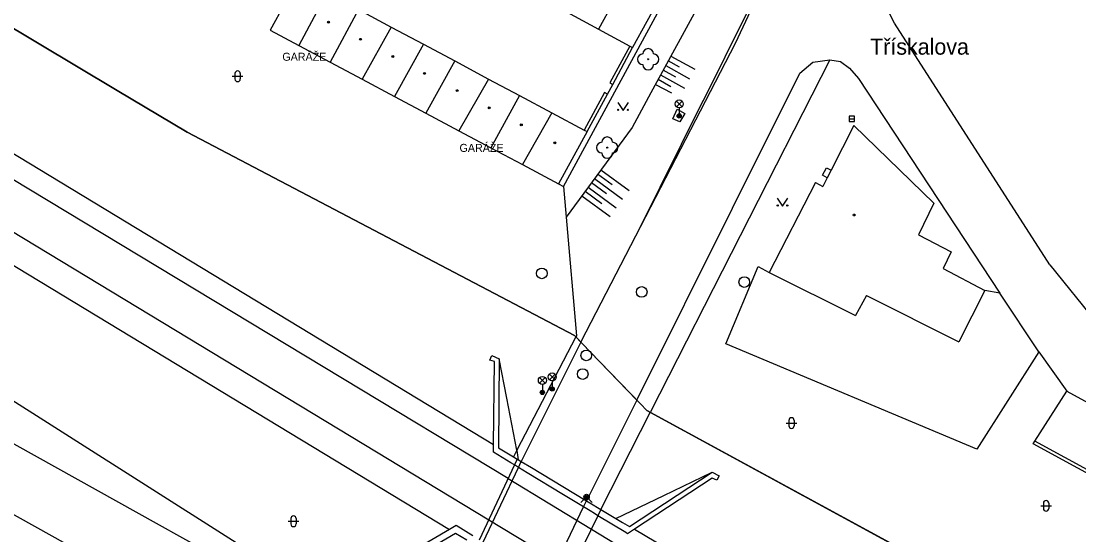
# Model space of a CAD drawing. Extents: x -598233 to -596890, y -1157848 to -1156431.
# Drawn here: x -597102.5 to -597003.4, y -1157740.3 to -1157692.2 of the extents above; entities that cross this region are included whole.
import ezdxf

# ---------------------------------------------------------------- set-up
doc = ezdxf.new("R2010")
doc.units = 0
for name, color, linetype in [('Level 1', 7, 'Continuous'), ('Level 10', 7, 'Continuous'), ('Level 11', 7, 'Continuous'), ('Level 13', 7, 'Continuous'), ('Level 14', 7, 'Continuous'), ('Level 15', 7, 'Continuous'), ('Level 22', 7, 'Continuous'), ('Level 27', 7, 'Continuous'), ('Level 31', 7, 'Continuous'), ('Level 33', 7, 'Continuous'), ('Level 36', 7, 'Continuous'), ('Level 39', 7, 'Continuous'), ('Level 41', 7, 'Continuous'), ('Level 49', 7, 'Continuous'), ('Level 5', 7, 'Continuous'), ('Level 51', 7, 'Continuous'), ('Level 7', 7, 'Continuous'), ('Level 8', 7, 'Continuous'), ('Level 9', 7, 'Continuous'), ('Vrstva 54', 7, 'Continuous'), ('Vrstva 60', 7, 'Continuous')]:
    doc.layers.add(name, color=color, linetype=linetype)

msp = doc.modelspace()

# ---------------------------------------------------------------- linework, layer by layer
at = {"layer": 'Level 1'}
msp.add_lwpolyline([(-597050.53, -1157721.73), (-597049.19, -1157723.13), (-597044.82, -1157727.67), (-597044.48, -1157728.02), (-597043.89, -1157728.64), (-597027.56, -1157737.52), (-596966.78, -1157770.59), (-596991, -1157796.97), (-596991.35, -1157797.35), (-596994.58, -1157800.82), (-596995.24, -1157801.52), (-596996.93, -1157803.34), (-596995.36, -1157804.01)], dxfattribs=at)
msp.add_lwpolyline([(-597050.53, -1157721.73), (-597049.19, -1157723.13), (-597044.82, -1157727.67), (-597044.48, -1157728.02), (-597043.89, -1157728.64), (-597027.56, -1157737.52), (-596966.78, -1157770.59), (-596991, -1157796.97), (-596991.35, -1157797.35), (-596994.58, -1157800.82), (-596995.24, -1157801.52), (-596996.93, -1157803.34), (-596995.36, -1157804.01)], dxfattribs=at)
at = {"layer": 'Level 10'}
for points in [[(-597020.68, -1157692.36), (-597022.02, -1157689.67), (-597022.04, -1157688.1)], [(-597050.02, -1157722.18), (-597035.59, -1157694.21), (-597034.14, -1157691.17)], [(-597006.13, -1157715), (-597020.68, -1157692.36)], [(-597029.54, -1157697.04), (-597028.33, -1157696), (-597026.75, -1157695.78)], [(-597026.75, -1157695.78), (-597025.74, -1157695.95), (-597024.88, -1157696.55), (-597024.05, -1157697.53)], [(-597044.82, -1157727.67), (-597035.87, -1157709.68), (-597029.54, -1157697.04)], [(-597044.82, -1157727.67), (-597035.87, -1157709.68), (-597029.54, -1157697.04)], [(-597024.05, -1157697.53), (-597010.8, -1157717.64)], [(-597006.13, -1157715), (-597001.79, -1157720.36), (-597000.29, -1157721.86), (-596996.67, -1157724.98)], [(-597050.02, -1157722.18), (-597055.6599, -1157733.4099)], [(-597050.02, -1157722.18), (-597055.6599, -1157733.4099)], [(-597007.15, -1157723.14), (-597004.53, -1157726.84)], [(-597007.54, -1157731.5), (-597004.53, -1157726.84)], [(-597044.82, -1157727.67), (-597049.54, -1157737.09)], [(-596996.81, -1157731.04), (-596999.44, -1157735.9099), (-597007.54, -1157731.5)], [(-597055.92, -1157733.9699), (-597055.6599, -1157733.4099)], [(-597059.23, -1157740.98), (-597055.92, -1157733.9699)], [(-597109.4099, -1157734.92), (-597108.55, -1157735.4), (-597074.83, -1157754.2), (-597072.62, -1157755.3)], [(-597053.19, -1157744.74), (-597049.82, -1157737.67)], [(-597049.82, -1157737.67), (-597049.54, -1157737.09)]]:
    msp.add_lwpolyline(points, dxfattribs=at)
at = {"layer": 'Level 11'}
for points in [[(-597058.24, -1157731.86), (-597398.31, -1157525.73)], [(-597408.72, -1157529.92), (-597062.36, -1157739.78)], [(-597051.69, -1157707.64), (-597041.87, -1157689.53), (-597069.6599, -1157674.45), (-597072.96, -1157680.5), (-597074.59, -1157679.61), (-597075.37, -1157681.09)], [(-597031.2, -1157685.46), (-597032, -1157686.64), (-597033.02, -1157688.41), (-597034.54, -1157691.43), (-597038.61, -1157699.61), (-597038.62, -1157699.63), (-597044.68, -1157711.84)], [(-597026.75, -1157695.78), (-597043.53, -1157728.76)], [(-597047.57, -1157699), (-597047.08, -1157698.09)], [(-597041.44, -1157701.3), (-597041.03, -1157700.39)], [(-597041.03, -1157700.39), (-597040.33, -1157700.81)], [(-597040.33, -1157700.81), (-597040.78, -1157701.58)], [(-597040.78, -1157701.58), (-597041.44, -1157701.3)], [(-597026.98, -1157706.83), (-597027.43, -1157706.6), (-597027.06, -1157705.89), (-597026.62, -1157706.12)], [(-597052.15, -1157707.39), (-597051.69, -1157707.64)], [(-597051.69, -1157707.64), (-597051.44, -1157710.51)], [(-597051.44, -1157710.51), (-597050.48, -1157721.63)], [(-597050.48, -1157721.63), (-597050.53, -1157721.73), (-597056.05, -1157732.36)], [(-597050.48, -1157721.63), (-597050.53, -1157721.73), (-597056.05, -1157732.36)], [(-597056.63, -1157733.54), (-597058.25, -1157732.55), (-597058.24, -1157731.86), (-597058.15, -1157724.06), (-597058.58, -1157723.91), (-597058.4, -1157723.48), (-597057.71, -1157723.79)], [(-597057.71, -1157723.79), (-597057.77, -1157732.14), (-597056.37, -1157732.98)], [(-597056.05, -1157732.36), (-597057, -1157727.48), (-597057.71, -1157723.79)], [(-597048.19, -1157737.9099), (-597043.53, -1157728.76)], [(-597048.19, -1157737.9099), (-597043.53, -1157728.76)], [(-597056.05, -1157732.36), (-597056.37, -1157732.98)], [(-597055.9, -1157733.26), (-597056.04, -1157732.39), (-597056.05, -1157732.36)], [(-597056.29, -1157733.74), (-597059.58, -1157740.77)], [(-597056.29, -1157733.74), (-597056.63, -1157733.54)], [(-597056.37, -1157732.98), (-597056.03, -1157733.18)], [(-597056.03, -1157733.18), (-597056.29, -1157733.74)], [(-597055.92, -1157733.9699), (-597056.29, -1157733.74)], [(-597056.03, -1157733.18), (-597055.9, -1157733.26)], [(-597055.9, -1157733.26), (-597055.6599, -1157733.4099)], [(-597055.6599, -1157733.4099), (-597054.69, -1157733.99)], [(-597049.82, -1157737.67), (-597051.68, -1157736.54), (-597055.1, -1157734.4699), (-597055.92, -1157733.9699)], [(-597054.69, -1157733.99), (-597049.69, -1157737), (-597049.54, -1157737.09)], [(-597037.75, -1157734.41), (-597037.12, -1157734.77), (-597037.31, -1157735.15), (-597037.75, -1157734.99), (-597045.03, -1157739.75), (-597045.68, -1157740.18), (-597045.84, -1157740.08), (-597048.47, -1157738.49)], [(-597046.8, -1157738.75), (-597042.29, -1157736.59), (-597037.75, -1157734.4099)], [(-597046.8, -1157738.75), (-597046.15, -1157739.14), (-597045.49, -1157739.5), (-597037.75, -1157734.4099)], [(-597048.78, -1157738.3), (-597049.19, -1157738.05), (-597049.82, -1157737.67)], [(-597049.54, -1157737.09), (-597048.92, -1157737.4699)], [(-597048.92, -1157737.4699), (-597048.51, -1157737.71)], [(-597048.51, -1157737.71), (-597048.19, -1157737.9099)], [(-597048.4699, -1157738.49), (-597051.9, -1157745.54)], [(-597048.4699, -1157738.49), (-597048.78, -1157738.3)], [(-597048.19, -1157737.9099), (-597048.4699, -1157738.49)], [(-597048.19, -1157737.9099), (-597046.8, -1157738.75)], [(-597060.18, -1157740.39), (-597061.73, -1157739.41), (-597062.36, -1157739.78), (-597071.91, -1157745.37), (-597072.63, -1157744.92), (-597072.89, -1157745.36), (-597071.92, -1157746.07)], [(-597045.03, -1157739.75), (-596974.4, -1157781.68)], [(-597045.03, -1157739.75), (-596974.4, -1157781.68)], [(-597071.92, -1157746.07), (-597061.8, -1157740.12), (-597060.75, -1157740.76)]]:
    msp.add_lwpolyline(points, dxfattribs=at)
at = {"layer": 'Level 13'}
for points in [[(-597056.88, -1157735), (-597308.71, -1157582.98)], [(-597310.5, -1157586.45), (-597058.69, -1157738.87)], [(-597056.88, -1157735), (-597049.08, -1157739.75)], [(-597058.69, -1157738.87), (-597050.94, -1157743.56)], [(-597049.08, -1157739.75), (-596978, -1157783)], [(-597049.08, -1157739.75), (-596978, -1157783)]]:
    msp.add_lwpolyline(points, dxfattribs=at)
at = {"layer": 'Level 14'}
for points in [[(-597038.53, -1157689.77), (-597043.51, -1157698.89)], [(-597043.51, -1157698.89), (-597045.27, -1157702.13)], [(-597045.27, -1157702.13), (-597051.44, -1157710.51)]]:
    msp.add_lwpolyline(points, dxfattribs=at)
at = {"layer": 'Level 15'}
for points in [[(-597040.81, -1157696.46), (-597041.87, -1157695.89)], [(-597041.63, -1157695.45), (-597039.39, -1157696.67)], [(-597042.59, -1157697.2), (-597040.35, -1157698.43)], [(-597041.17, -1157697.4099), (-597042.35, -1157696.76)], [(-597042.11, -1157696.32), (-597039.87, -1157697.55)], [(-597043.07, -1157698.08), (-597041.58, -1157698.89)], [(-597041.62, -1157698.3), (-597042.83, -1157697.64)], [(-597048.19, -1157706.09), (-597045.55, -1157708.03)], [(-597048.78, -1157706.9), (-597046.15, -1157708.84)], [(-597047.12, -1157707.5), (-597048.49, -1157706.5)], [(-597048.1, -1157709.26), (-597049.67, -1157708.11)], [(-597049.38, -1157707.7), (-597046.74, -1157709.64)], [(-597047.65, -1157708.35), (-597049.08, -1157707.3)], [(-597049.9699, -1157708.51), (-597047.33, -1157710.45)]]:
    msp.add_lwpolyline(points, dxfattribs=at)
at = {"layer": 'Level 22'}
for centre in [(-597043.76, -1157695.73), (-597047.59, -1157704.01)]:
    msp.add_circle(centre, 0.05, dxfattribs=at)
for centre, start, end in [((-597044.26, -1157695.73), 90, 270), ((-597043.76, -1157695.23), 0, 180), ((-597043.26, -1157695.73), 270, 90), ((-597043.76, -1157696.23), 180, 0), ((-597047.59, -1157703.51), 0, 180), ((-597048.09, -1157704.01), 90, 270), ((-597047.09, -1157704.01), 270, 90), ((-597047.59, -1157704.51), 180, 0)]:
    msp.add_arc(centre, 0.5, start, end, dxfattribs=at)
at = {"layer": 'Level 27'}
msp.add_line((-597024.93, -1157701.3), (-597024.43, -1157701.3), dxfattribs=at)
msp.add_lwpolyline([(-597024.93, -1157701.55), (-597024.43, -1157701.55), (-597024.43, -1157701.05), (-597024.93, -1157701.05)], close=True, dxfattribs=at)
for centre in [(-597053.7199, -1157715.79), (-597044.36, -1157717.53), (-597034.75, -1157716.6), (-597049.55, -1157723.4699), (-597049.55, -1157723.4699), (-597049.89, -1157725.2199), (-597049.89, -1157725.2199)]:
    msp.add_circle(centre, 0.5, dxfattribs=at)
at = {"layer": 'Level 31'}
msp.add_lwpolyline([(-597050.06, -1157737.26), (-597049.53, -1157736.73), (-597049, -1157737.26)], dxfattribs=at)
for radius in [0.25, 0.18, 0.11]:
    msp.add_circle((-597049.53, -1157736.73), radius, dxfattribs=at)
at = {"layer": 'Level 33'}
for p, q in [((-597041.115, -1157700.18), (-597040.585, -1157699.65)), ((-597041.115, -1157699.65), (-597040.585, -1157700.18)), ((-597040.85, -1157700.29), (-597040.85, -1157701.04)), ((-597053.935, -1157726.08), (-597053.405, -1157725.55)), ((-597053.935, -1157725.55), (-597053.405, -1157726.08)), ((-597053.015, -1157725.76), (-597052.485, -1157725.23)), ((-597053.015, -1157725.23), (-597052.485, -1157725.76)), ((-597052.75, -1157725.87), (-597052.75, -1157726.62)), ((-597053.67, -1157726.19), (-597053.67, -1157726.94))]:
    msp.add_line(p, q, dxfattribs=at)
for centre, radius in [((-597040.85, -1157699.915), 0.375), ((-597040.85, -1157701.04), 0.2), ((-597040.85, -1157701.04), 0.1445), ((-597040.85, -1157701.04), 0.0876), ((-597053.67, -1157725.815), 0.375), ((-597052.75, -1157725.495), 0.375), ((-597053.67, -1157726.94), 0.2), ((-597053.67, -1157726.94), 0.1445), ((-597053.67, -1157726.94), 0.0876), ((-597052.75, -1157726.62), 0.2), ((-597052.75, -1157726.62), 0.1445), ((-597052.75, -1157726.62), 0.0876)]:
    msp.add_circle(centre, radius, dxfattribs=at)
at = {"layer": 'Level 36'}
for p, q in [((-597082.466, -1157697.076), (-597082.466, -1157697.576)), ((-597081.966, -1157697.076), (-597081.966, -1157697.576)), ((-597082.716, -1157697.326), (-597081.716, -1157697.326)), ((-597030.826, -1157729.816), (-597029.826, -1157729.816)), ((-597030.576, -1157729.566), (-597030.576, -1157730.066)), ((-597030.076, -1157729.566), (-597030.076, -1157730.066)), ((-597006.9759, -1157737.566), (-597005.9759, -1157737.566)), ((-597006.7259, -1157737.316), (-597006.7259, -1157737.816)), ((-597006.2259, -1157737.316), (-597006.2259, -1157737.816)), ((-597077.236, -1157738.766), (-597077.236, -1157739.266)), ((-597076.736, -1157738.766), (-597076.736, -1157739.266)), ((-597077.486, -1157739.016), (-597076.486, -1157739.016))]:
    msp.add_line(p, q, dxfattribs=at)
for points in [[(-597046.61, -1157699.77), (-597046.11, -1157700.52), (-597045.61, -1157699.77)], [(-597031.67, -1157708.73), (-597031.17, -1157709.48), (-597030.67, -1157708.73)]]:
    msp.add_lwpolyline(points, dxfattribs=at)
for centre in [(-597046.5602, -1157700.4698), (-597045.6608, -1157700.4698), (-597031.6202, -1157709.4298), (-597030.7208, -1157709.4298)]:
    msp.add_circle(centre, 0.05, dxfattribs=at)
for centre, start, end in [((-597082.2157, -1157697.0763), 0, 180), ((-597082.2157, -1157697.5763), 180, 0), ((-597030.3257, -1157729.5663), 0, 180), ((-597030.3257, -1157730.0663), 180, 0), ((-597006.4756, -1157737.3163), 0, 180), ((-597006.4756, -1157737.8163), 180, 0), ((-597076.9857, -1157738.7663), 0, 180), ((-597076.9857, -1157739.2663), 180, 0)]:
    msp.add_arc(centre, 0.25, start, end, dxfattribs=at)
at = {"layer": 'Level 39'}
for centre, radius in [((-597073.7, -1157692.26), 0.09), ((-597073.7, -1157692.26), 0.0398), ((-597070.7, -1157693.86), 0.09), ((-597070.7, -1157693.86), 0.0398), ((-597067.68, -1157695.46), 0.09), ((-597067.68, -1157695.46), 0.0398), ((-597064.7, -1157697.05), 0.09), ((-597064.7, -1157697.05), 0.0398), ((-597061.65, -1157698.67), 0.09), ((-597061.65, -1157698.67), 0.0398), ((-597058.64, -1157700.28), 0.09), ((-597058.64, -1157700.28), 0.0398), ((-597055.64, -1157701.88), 0.09), ((-597055.64, -1157701.88), 0.0398), ((-597052.49, -1157703.55), 0.09), ((-597052.49, -1157703.55), 0.0398), ((-597024.4699, -1157710.32), 0.09), ((-597024.4699, -1157710.32), 0.0398)]:
    msp.add_circle(centre, radius, dxfattribs=at)
at = {"layer": 'Level 5'}
for points in [[(-597076.5, -1157688.09), (-597079.18, -1157693.01)], [(-597045.7199, -1157688.01), (-597048.42, -1157692.9)], [(-597073.85, -1157689.51), (-597076.5, -1157694.44)], [(-597042.55, -1157689.74), (-597045.21, -1157694.64)], [(-597070.9, -1157691.08), (-597073.54, -1157696.01)], [(-597070.9, -1157691.08), (-597067.84, -1157692.71)], [(-597051.4, -1157691.28), (-597048.42, -1157692.9)], [(-597079.18, -1157693.01), (-597076.5, -1157694.44)], [(-597067.84, -1157692.71), (-597070.56, -1157697.6)], [(-597067.84, -1157692.71), (-597064.81, -1157694.33)], [(-597048.42, -1157692.9), (-597045.4699, -1157694.5)], [(-597076.5, -1157694.44), (-597073.54, -1157696.01)], [(-597064.81, -1157694.33), (-597067.52, -1157699.21)], [(-597064.81, -1157694.33), (-597061.88, -1157695.89)], [(-597045.4699, -1157694.5), (-597045.21, -1157694.64)], [(-597073.54, -1157696.01), (-597070.56, -1157697.6)], [(-597061.88, -1157695.89), (-597064.58, -1157700.78)], [(-597061.88, -1157695.89), (-597058.7199, -1157697.58)], [(-597070.56, -1157697.6), (-597067.52, -1157699.21)], [(-597058.7199, -1157697.58), (-597061.48, -1157702.43)], [(-597058.7199, -1157697.58), (-597055.82, -1157699.12)], [(-597067.52, -1157699.21), (-597064.58, -1157700.78)], [(-597055.82, -1157699.12), (-597058.49, -1157704.02)], [(-597055.82, -1157699.12), (-597052.78, -1157700.74)], [(-597064.58, -1157700.78), (-597061.48, -1157702.43)], [(-597052.78, -1157700.74), (-597055.53, -1157705.6)], [(-597052.78, -1157700.74), (-597049.74, -1157702.36)], [(-597024.48, -1157701.95), (-597026.62, -1157706.12)], [(-597024.48, -1157701.95), (-597016.98, -1157709.2)], [(-597061.48, -1157702.43), (-597058.49, -1157704.02)], [(-597049.4699, -1157702.5), (-597052.15, -1157707.39)], [(-597049.74, -1157702.36), (-597049.4699, -1157702.5)], [(-597058.49, -1157704.02), (-597055.53, -1157705.6)], [(-597055.53, -1157705.6), (-597052.15, -1157707.39)], [(-597026.62, -1157706.12), (-597026.98, -1157706.83)], [(-597026.98, -1157706.83), (-597027.4, -1157707.64)], [(-597028.09, -1157707.29), (-597032.4099, -1157715.7)], [(-597028.09, -1157707.29), (-597027.4, -1157707.64)], [(-597016.98, -1157709.2), (-597018.43, -1157712.17)], [(-597018.43, -1157712.17), (-597015.37, -1157713.77)], [(-597015.37, -1157713.77), (-597016.11, -1157715.34)], [(-597032.4099, -1157715.7), (-597024.34, -1157719.75)], [(-597016.11, -1157715.34), (-597012.2199, -1157717.39)], [(-597023.3, -1157717.87), (-597024.34, -1157719.75)], [(-597023.3, -1157717.87), (-597014.6599, -1157722.21)], [(-597012.2199, -1157717.39), (-597014.6599, -1157722.21)]]:
    msp.add_lwpolyline(points, dxfattribs=at)
at = {"layer": 'Level 51'}
for points in [[(-597115.94, -1157685.24), (-597093.49, -1157698.66)], [(-597115.94, -1157685.24), (-597093.49, -1157698.66)], [(-597093.49, -1157698.66), (-597086.96, -1157702.56)], [(-597093.49, -1157698.66), (-597086.96, -1157702.56)], [(-597086.96, -1157702.56), (-597050.66, -1157721.6), (-597050.53, -1157721.73)], [(-597086.96, -1157702.56), (-597050.66, -1157721.6), (-597050.53, -1157721.73)], [(-597068.4699, -1157749.87), (-597105.48, -1157726.35)], [(-597070.21, -1157750.14), (-597107, -1157729.68)]]:
    msp.add_lwpolyline(points, dxfattribs=at)
at = {"layer": 'Level 7'}
for points in [[(-597045.4699, -1157694.5), (-597047.35, -1157697.94), (-597047.08, -1157698.09)], [(-597047.08, -1157698.09), (-597045.21, -1157694.64)], [(-597047.57, -1157699), (-597047.85, -1157698.85), (-597049.74, -1157702.36)], [(-597049.4699, -1157702.5), (-597047.57, -1157699)], [(-597036.48, -1157722.38), (-597033.44, -1157715.15), (-597032.4099, -1157715.7)], [(-597012.98, -1157732.26), (-597036.48, -1157722.38)], [(-597007.15, -1157723.14), (-597012.98, -1157732.26)], [(-596998.42, -1157734.65), (-596999.32, -1157736.32), (-597007.7, -1157731.75), (-597007.54, -1157731.5)]]:
    msp.add_lwpolyline(points, dxfattribs=at)
at = {"layer": 'Level 8'}
for points in [[(-597010.8, -1157717.64), (-597012.2199, -1157717.39)], [(-597007.15, -1157723.14), (-597010.8, -1157717.64)]]:
    msp.add_lwpolyline(points, dxfattribs=at)
at = {"layer": 'Level 9'}
msp.add_lwpolyline([(-597004.53, -1157726.84), (-596996.81, -1157731.04)], dxfattribs=at)
at = {"layer": 'Vrstva 54'}
for p, q in [((-597115.94, -1157685.24), (-597093.49, -1157698.66)), ((-597093.49, -1157698.66), (-597086.96, -1157702.56)), ((-597086.96, -1157702.56), (-597050.66, -1157721.6)), ((-597050.66, -1157721.6), (-597049.19, -1157723.13)), ((-597049.19, -1157723.13), (-597044.48, -1157728.02)), ((-597044.48, -1157728.02), (-597043.89, -1157728.64)), ((-597043.89, -1157728.64), (-596966.78, -1157770.59))]:
    msp.add_line(p, q, dxfattribs=at)
at = {"layer": 'Vrstva 60'}
for points in [[(-597179.87, -1157644.26), (-597115.94, -1157685.24), (-597093.49, -1157698.66), (-597086.96, -1157702.56), (-597050.66, -1157721.6), (-597049.19, -1157723.13), (-597044.48, -1157728.02), (-597043.89, -1157728.64), (-596966.78, -1157770.59)], [(-596966.78, -1157770.59), (-597043.89, -1157728.64), (-597044.48, -1157728.02), (-597049.19, -1157723.13), (-597050.66, -1157721.6), (-597086.96, -1157702.56), (-597093.49, -1157698.66), (-597115.94, -1157685.24), (-597179.87, -1157644.26)]]:
    msp.add_lwpolyline(points, dxfattribs=at)

# ---------------------------------------------------------------- texts
at = {"layer": 'Level 41'}
for p in [(-597078.03, -1157695.87), (-597061.43, -1157704.4099)]:
    msp.add_text('GARÁŽE', height=0.75, dxfattribs=at).set_placement(p)
at = {"layer": 'Level 49'}
msp.add_text('Třískalova', height=1.5, dxfattribs=at).set_placement((-597022.96, -1157695.3))

doc.saveas('drawing.dxf')
